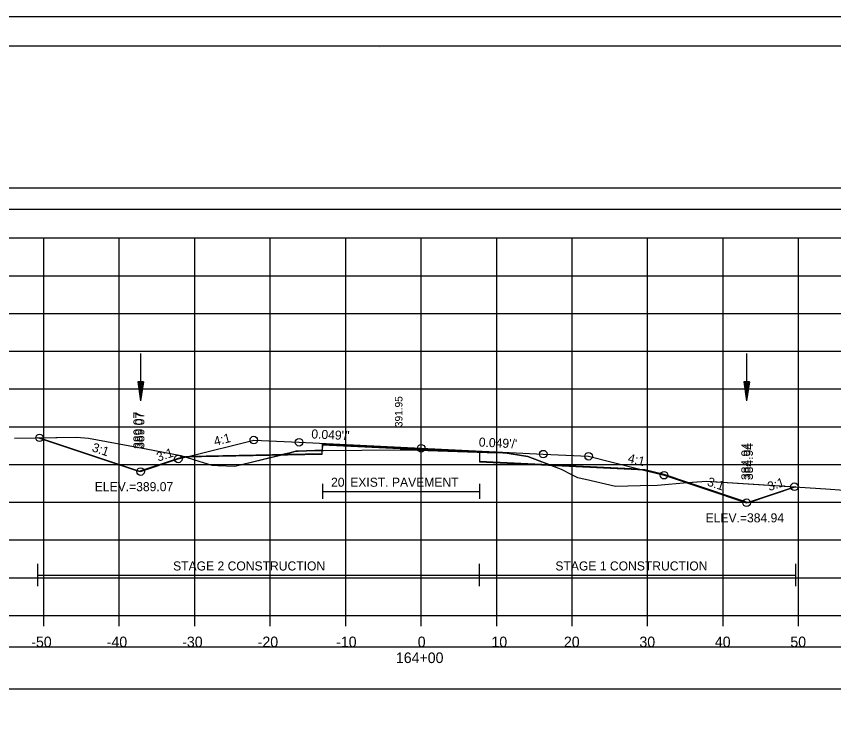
# Model space of a CAD drawing. Extents: x 1376273 to 1384221, y 378927 to 384592.
# Drawn here: x 1378170.8 to 1378279.1, y 380446.3 to 380538.5 of the extents above; entities that cross this region are included whole.
import ezdxf

# ---------------------------------------------------------------- set-up
doc = ezdxf.new("R2010")
doc.units = 0
for name, color, linetype in [('R_Alt Surface', 7, 'Continuous'), ('R_Axis', 7, 'Continuous'), ('R_Axis Annot', 7, 'Continuous'), ('R_Border', 7, 'Continuous'), ('R_Border Notes', 7, 'Continuous'), ('R_Contours', 7, 'Continuous'), ('R_Dimension', 7, 'Continuous'), ('R_Exist Surface', 7, 'Continuous'), ('R_Fin Surface', 7, 'Continuous'), ('R_Grid', 7, 'Continuous'), ('R_No Plot', 7, 'Continuous'), ('R_Water', 7, 'Continuous'), ('R_Xsect Elev', 7, 'Continuous'), ('R_Xsect Slope', 7, 'Continuous'), ('T_Detection Zones', 7, 'Continuous')]:
    doc.layers.add(name, color=color, linetype=linetype)

msp = doc.modelspace()

# ---------------------------------------------------------------- linework, layer by layer
at = {"layer": 'R_Alt Surface'}
for points in [[(1378193.77, 380480.26), (1378211.36, 380480.61), (1378211.37, 380481.78), (1378224.46, 380481.15), (1378232.18, 380480.77), (1378232.19, 380479.6), (1378253.25, 380478.58)], [(1378211.37, 380476.6), (1378211.37, 380474.6)], [(1378232.18, 380476.6), (1378232.18, 380474.6)], [(1378211.37, 380475.6), (1378232.18, 380475.6)]]:
    msp.add_lwpolyline(points, dxfattribs=at)
at = {"layer": 'R_Axis'}
for p, q in [((1378074.46, 380459.16), (1378374.46, 380459.16)), ((1378174.46, 380457.76), (1378174.46, 380459.16)), ((1378184.46, 380457.76), (1378184.46, 380459.16)), ((1378194.46, 380457.76), (1378194.46, 380459.16)), ((1378204.46, 380457.76), (1378204.46, 380459.16)), ((1378214.46, 380457.76), (1378214.46, 380459.16)), ((1378224.46, 380457.76), (1378224.46, 380459.16)), ((1378234.46, 380457.76), (1378234.46, 380459.16)), ((1378244.46, 380457.76), (1378244.46, 380459.16)), ((1378254.46, 380457.76), (1378254.46, 380459.16)), ((1378264.46, 380457.76), (1378264.46, 380459.16)), ((1378274.46, 380457.76), (1378274.46, 380459.16))]:
    msp.add_line(p, q, dxfattribs=at)
at = {"layer": 'R_Axis Annot'}
for points in [[(1378072.9, 380512.96), (1378374.7, 380512.96), (1378374.7, 380515.77), (1378072.9, 380515.77)], [(1378073.48, 380449.43), (1378375.28, 380449.43), (1378375.28, 380454.95), (1378073.48, 380454.95)]]:
    msp.add_lwpolyline(points, close=True, dxfattribs=at)
at = {"layer": 'R_Border'}
for p, q in [((1378066.46, 380534.62), (1378382.64, 380534.62)), ((1378218.98, 380534.36), (1378218.98, 380534.36)), ((1378218.98, 380534.36), (1378218.98, 380534.36))]:
    msp.add_line(p, q, dxfattribs=at)
at = {"layer": 'R_Contours'}
msp.add_lwpolyline([(1378259.8, 380476.77), (1378262.26, 380476.95), (1378274.11, 380476.19), (1378267.82, 380474.09)], close=True, dxfattribs=at)
at = {"layer": 'R_Dimension'}
for p, q in [((1378173.66, 380463.02), (1378173.66, 380466.02)), ((1378232.18, 380463.02), (1378232.18, 380466.02)), ((1378274.11, 380463.02), (1378274.11, 380466.02)), ((1378173.66, 380464.52), (1378274.11, 380464.52))]:
    msp.add_line(p, q, dxfattribs=at)
at = {"layer": 'R_Exist Surface'}
msp.add_lwpolyline([(1378170.58, 380482.63), (1378178.78, 380482.76), (1378180.38, 380482.66), (1378188.01, 380481.23), (1378192.63, 380480.35), (1378195.01, 380479.61), (1378196.72, 380479.08), (1378197.52, 380479.04), (1378199.76, 380478.94), (1378206.91, 380480.67), (1378207.87, 380480.91), (1378208.14, 380480.92), (1378210.37, 380481.01), (1378211.52, 380481.02), (1378221.68, 380481.11), (1378222.72, 380481.08), (1378233.18, 380480.76), (1378235.28, 380480.7), (1378235.59, 380480.7), (1378236.4, 380480.57), (1378238.61, 380480.23), (1378240.07, 380479.65), (1378243.01, 380478.53), (1378244.36, 380477.85), (1378245.15, 380477.42), (1378246.21, 380477.23), (1378250.22, 380476.27), (1378253.45, 380476.38), (1378255.77, 380476.41), (1378259.7, 380476.76), (1378262.26, 380476.95), (1378278.06, 380475.94), (1378282.95, 380475.6)], dxfattribs=at)
at = {"layer": 'R_Fin Surface'}
msp.add_lwpolyline([(1378173.89, 380482.69), (1378187.28, 380478.22), (1378192.28, 380479.89), (1378193.77, 380480.26), (1378202.28, 380482.39), (1378208.28, 380482.1), (1378224.46, 380481.31), (1378240.64, 380480.53), (1378246.64, 380480.24), (1378253.25, 380478.58), (1378256.64, 380477.74), (1378267.57, 380474.09), (1378273.9, 380476.21)], dxfattribs=at)
at = {"layer": 'R_Grid'}
for p, q in [((1378074.46, 380509.16), (1378374.46, 380509.16)), ((1378174.46, 380459.16), (1378174.46, 380509.16)), ((1378184.46, 380459.16), (1378184.46, 380509.16)), ((1378194.46, 380459.16), (1378194.46, 380509.16)), ((1378204.46, 380459.16), (1378204.46, 380509.16)), ((1378214.46, 380459.16), (1378214.46, 380509.16)), ((1378224.46, 380459.16), (1378224.46, 380509.16)), ((1378234.46, 380459.16), (1378234.46, 380509.16)), ((1378244.46, 380459.16), (1378244.46, 380509.16)), ((1378254.46, 380459.16), (1378254.46, 380509.16)), ((1378264.46, 380459.16), (1378264.46, 380509.16)), ((1378274.46, 380459.16), (1378274.46, 380509.16)), ((1378074.46, 380504.16), (1378374.46, 380504.16)), ((1378074.46, 380499.16), (1378374.46, 380499.16)), ((1378074.46, 380494.16), (1378374.46, 380494.16)), ((1378074.46, 380489.16), (1378374.46, 380489.16)), ((1378074.46, 380484.16), (1378374.46, 380484.16)), ((1378074.46, 380479.16), (1378374.46, 380479.16)), ((1378074.46, 380474.16), (1378374.46, 380474.16)), ((1378074.46, 380469.16), (1378374.46, 380469.16)), ((1378074.46, 380464.16), (1378374.46, 380464.16)), ((1378074.46, 380459.16), (1378374.46, 380459.16))]:
    msp.add_line(p, q, dxfattribs=at)
at = {"layer": 'R_No Plot'}
msp.add_line((1378054.06, 380538.51), (1378387.39, 380538.51), dxfattribs=at)
for points in [[(1378054.05, 380538.51), (1378387.39, 380538.51), (1378387.39, 380325.17), (1378054.05, 380325.17)], [(1378300.38, 380534.62), (1378300.38, 380524.74), (1378336.11, 380524.74), (1378336.11, 380521.82), (1378359.31, 380521.82), (1378359.31, 380497.48), (1378382.64, 380497.48), (1378382.64, 380329.16), (1378066.46, 380329.16), (1378066.46, 380534.62)]]:
    msp.add_lwpolyline(points, close=True, dxfattribs=at)
msp.add_lwpolyline([(1378193.05, 380480.17), (1378211.36, 380480.53), (1378211.37, 380481.86), (1378224.46, 380481.23), (1378232.18, 380480.85), (1378232.19, 380479.52), (1378254.08, 380478.46)], dxfattribs=at)
for centre in [(1378173.89, 380482.69), (1378202.28, 380482.39), (1378208.28, 380482.1), (1378224.46, 380481.31), (1378240.64, 380480.53), (1378246.64, 380480.24), (1378192.28, 380479.89), (1378187.28, 380478.22), (1378187.28, 380478.22), (1378256.64, 380477.74), (1378273.9, 380476.21), (1378267.57, 380474.09), (1378267.57, 380474.09)]:
    msp.add_circle(centre, 0.5, dxfattribs=at)
at = {"layer": 'R_Water'}
for p, q in [((1378187.28, 380493.86), (1378187.28, 380487.61)), ((1378267.57, 380493.86), (1378267.57, 380487.61)), ((1378186.91, 380490.11), (1378187.28, 380487.61)), ((1378187.66, 380490.11), (1378186.91, 380490.11)), ((1378186.97, 380490.11), (1378187.28, 380488.03)), ((1378187.03, 380490.11), (1378187.28, 380488.46)), ((1378187.09, 380490.11), (1378187.28, 380488.87)), ((1378187.16, 380490.11), (1378187.28, 380489.3)), ((1378187.22, 380490.11), (1378187.28, 380489.71)), ((1378187.66, 380490.11), (1378187.28, 380487.61)), ((1378187.4, 380490.11), (1378187.28, 380489.3)), ((1378187.53, 380490.11), (1378187.28, 380488.46)), ((1378187.59, 380490.11), (1378187.28, 380488.03)), ((1378187.47, 380490.11), (1378187.28, 380488.87)), ((1378187.34, 380490.11), (1378187.28, 380489.71)), ((1378267.19, 380490.11), (1378267.57, 380487.61)), ((1378267.94, 380490.11), (1378267.19, 380490.11)), ((1378267.25, 380490.11), (1378267.57, 380488.03)), ((1378267.32, 380490.11), (1378267.57, 380488.46)), ((1378267.38, 380490.11), (1378267.57, 380488.87)), ((1378267.44, 380490.11), (1378267.57, 380489.3)), ((1378267.51, 380490.11), (1378267.57, 380489.71)), ((1378267.94, 380490.11), (1378267.57, 380487.61)), ((1378267.69, 380490.11), (1378267.57, 380489.3)), ((1378267.82, 380490.11), (1378267.57, 380488.46)), ((1378267.88, 380490.11), (1378267.57, 380488.03)), ((1378267.75, 380490.11), (1378267.57, 380488.87)), ((1378267.63, 380490.11), (1378267.57, 380489.71))]:
    msp.add_line(p, q, dxfattribs=at)
at = {"layer": 'T_Detection Zones'}
for p, q in [((1378211.36, 380480.53), (1378211.36, 380481.02)), ((1378232.18, 380480.79), (1378232.18, 380480.85)), ((1378232.18, 380480.79), (1378232.19, 380479.52)), ((1378205.88, 380480.42), (1378193.22, 380480.17)), ((1378205.88, 380480.42), (1378211.36, 380480.53)), ((1378232.19, 380479.52), (1378241.61, 380479.06)), ((1378254.08, 380478.46), (1378241.61, 380479.06)), ((1378256.64, 380477.82), (1378254.08, 380478.46)), ((1378259.8, 380476.77), (1378256.64, 380477.82))]:
    msp.add_line(p, q, dxfattribs=at)
msp.add_lwpolyline([(1378173.66, 380482.68), (1378178.78, 380482.76), (1378180.38, 380482.66), (1378188.01, 380481.23), (1378192.63, 380480.35), (1378193.15, 380480.19), (1378193.05, 380480.17), (1378192.28, 380479.97), (1378187.03, 380478.22)], close=True, dxfattribs=at)
for points in [[(1378232.18, 380480.85), (1378224.46, 380481.23), (1378211.37, 380481.86), (1378211.36, 380481.02)], [(1378211.36, 380481.02), (1378210.37, 380481.01), (1378208.14, 380480.92), (1378207.87, 380480.91), (1378206.91, 380480.67), (1378205.88, 380480.42)], [(1378211.36, 380481.02), (1378211.52, 380481.02), (1378221.68, 380481.11), (1378222.72, 380481.08), (1378232.18, 380480.79)], [(1378241.61, 380479.06), (1378240.07, 380479.65), (1378238.61, 380480.23), (1378236.4, 380480.57), (1378235.59, 380480.7), (1378235.28, 380480.7), (1378233.18, 380480.76), (1378232.18, 380480.79)], [(1378193.22, 380480.17), (1378195.01, 380479.61), (1378196.72, 380479.08), (1378197.52, 380479.04), (1378199.76, 380478.94), (1378205.88, 380480.42)], [(1378241.61, 380479.06), (1378243.01, 380478.53), (1378244.36, 380477.85), (1378245.15, 380477.42), (1378246.21, 380477.23), (1378250.22, 380476.27), (1378253.45, 380476.38), (1378255.77, 380476.41), (1378259.7, 380476.76), (1378259.8, 380476.77)], [(1378254.08, 380478.46), (1378254.08, 380478.46)]]:
    msp.add_lwpolyline(points, dxfattribs=at)

# ---------------------------------------------------------------- texts
at = {"layer": 'R_Alt Surface'}
msp.add_text("20' EXIST. PAVEMENT", height=1.2, dxfattribs=at).set_placement((1378212.52, 380476.21))
at = {"layer": 'R_Axis Annot'}
for s, p in [('-50', (1378172.8, 380454.96)), ('-40', (1378182.8, 380454.96)), ('-30', (1378192.8, 380454.96)), ('-20', (1378202.8, 380454.96)), ('-10', (1378213.19, 380454.96)), ('0', (1378224, 380454.96)), ('10', (1378233.77, 380454.96)), ('20', (1378243.37, 380454.96)), ('30', (1378253.37, 380454.96)), ('40', (1378263.37, 380454.96)), ('50', (1378273.37, 380454.96)), ('164+00', (1378221.11, 380452.86))]:
    msp.add_text(s, height=1.4, dxfattribs=at).set_placement(p)
at = {"layer": 'R_Border Notes'}
for s, p in [('ELEV.=389.07', (1378181.21, 380475.62)), ('ELEV.=384.94', (1378262.14, 380471.49))]:
    msp.add_text(s, height=1.2, dxfattribs=at).set_placement(p)
at = {"layer": 'R_Dimension'}
for s, p in [('STAGE 2 CONSTRUCTION', (1378191.59, 380465.12)), ('STAGE 1 CONSTRUCTION', (1378242.24, 380465.12))]:
    msp.add_text(s, height=1.2, dxfattribs=at).set_placement(p)
at = {"layer": 'R_No Plot'}
for s, p in [('389.07', (1378187.53, 380481.22)), ('384.94', (1378268.41, 380477.09))]:
    msp.add_text(s, height=1.2, rotation=90, dxfattribs=at).set_placement(p)
at = {"layer": 'R_Xsect Elev'}
for s, height, p in [('391.95', 1, (1378221.98, 380484.11)), ('389.07', 1.2, (1378187.78, 380481.22)), ('384.94', 1.2, (1378268.07, 380477.09))]:
    msp.add_text(s, height=height, rotation=90, dxfattribs=at).set_placement(p)
at = {"layer": 'R_Xsect Slope'}
for s, rotation, p in [('4:1', 14.0362, (1378197.15, 380481.62)), ("0.049'/'", 357.2229, (1378209.88, 380482.62)), ('3:1', 341.5651, (1378180.75, 380480.93)), ("0.049'/'", 357.2229, (1378232.07, 380481.54)), ('3:1', 18.4349, (1378189.62, 380479.53)), ('4:1', 345.9638, (1378251.76, 380479.47)), ('3:1', 341.5651, (1378262.26, 380476.39)), ('3:1', 18.4349, (1378270.58, 380475.62))]:
    msp.add_text(s, height=1.2, rotation=rotation, dxfattribs=at).set_placement(p)

doc.saveas('drawing.dxf')
